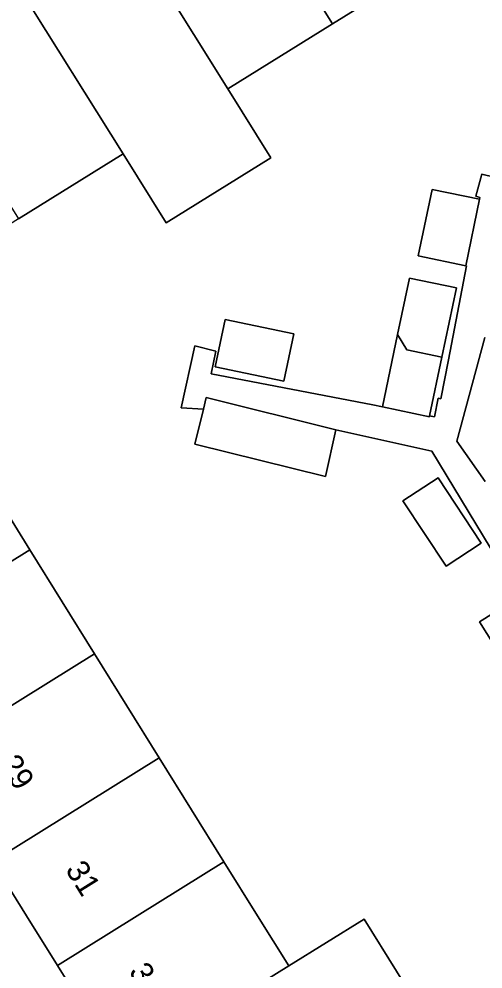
# Model space of a CAD drawing. Extents: x 159279 to 160377, y 384531 to 385888.
# Drawn here: x 159893.25 to 159913.79, y 385247.64 to 385289.73 of the extents above; entities that cross this region are included whole.
import ezdxf

# ---------------------------------------------------------------- set-up
doc = ezdxf.new("R2010")
doc.units = 0
for name, color, linetype in [('IMGEO_Erf', 7, 'Continuous'), ('IMGEO_Pand', 7, 'Continuous'), ('IMGEO_Pand_nummerreeks', 7, 'Continuous'), ('IMGEO_Voetpad_open', 7, 'Continuous')]:
    doc.layers.add(name, color=color, linetype=linetype)

msp = doc.modelspace()

# ---------------------------------------------------------------- linework, layer by layer
at = {"layer": 'IMGEO_Erf'}
for points in [[(159915.251, 385294.567), (159911.752, 385292.392), (159907.119, 385289.513), (159902.486, 385286.633), (159904.388, 385283.582), (159899.755, 385280.702), (159897.853, 385283.753), (159893.22, 385280.874), (159889.693, 385278.666), (159891.35, 385276.002), (159888.676, 385274.341), (159890.859, 385270.829), (159893.725, 385266.219), (159896.59, 385261.61), (159899.455, 385257), (159902.32, 385252.391), (159903.806, 385250), (159905.185, 385247.781), (159908.519, 385249.855), (159911.387, 385245.247)], [(159897.812, 385243.194), (159894.945, 385247.803), (159893.578, 385250), (159892.078, 385252.411), (159889.211, 385257.02), (159886.345, 385261.628), (159884.568, 385264.484), (159884.05, 385264.188), (159882.973, 385265.923), (159880.045, 385270.637), (159881.2, 385271.355), (159882.089, 385271.908), (159881.249, 385273.256), (159880.36, 385272.702), (159878.636, 385275.466), (159876.091, 385279.545), (159884.297, 385284.651), (159883.586, 385285.791), (159888.317, 385288.737), (159890.043, 385289.812), (159890.404, 385289.313), (159893.272, 385291.101)], [(159915.248, 385260.434), (159913.635, 385263.03), (159915.422, 385264.141), (159911.517, 385270.585), (159907.278, 385271.536), (159906.816, 385269.465), (159901.028, 385270.892), (159901.42, 385272.451), (159900.425, 385272.505), (159901.032, 385275.254), (159901.953, 385275.018), (159901.756, 385274.012), (159908.904, 385272.634), (159909.334, 385272.542), (159910.005, 385275.753), (159910.526, 385278.249), (159912.607, 385277.815), (159911.965, 385274.743), (159911.422, 385272.148), (159911.642, 385272.106), (159911.801, 385272.929), (159911.918, 385272.907), (159912.254, 385274.637), (159913.061, 385278.793), (159913.02, 385278.801), (159910.922, 385279.239), (159911.537, 385282.184), (159913.635, 385281.745), (159913.651, 385281.827), (159913.464, 385281.878), (159913.731, 385282.853), (159915.747, 385282.37)], [(159913.863, 385275.615), (159912.632, 385271.024), (159913.879, 385269.247)]]:
    msp.add_lwpolyline(points, dxfattribs=at)
for points in [[(159904.975, 385273.686), (159901.931, 385274.322), (159902.368, 385276.412), (159905.411, 385275.776)], [(159912.154, 385265.487), (159910.244, 385268.38), (159911.799, 385269.407), (159913.709, 385266.513)]]:
    msp.add_lwpolyline(points, close=True, dxfattribs=at)
at = {"layer": 'IMGEO_Pand'}
for points in [[(159906.856, 385300.243), (159905.112, 385299.164), (159905.379, 385298.651), (159902.529, 385296.874), (159907.119, 385289.513), (159911.752, 385292.392)], [(159902.529, 385296.874), (159897.9, 385293.987), (159902.486, 385286.633), (159907.119, 385289.513)], [(159897.9, 385293.987), (159893.272, 385291.101), (159897.853, 385283.753), (159899.755, 385280.702), (159904.388, 385283.582), (159902.486, 385286.633)], [(159893.22, 385280.874), (159897.853, 385283.753), (159893.272, 385291.101), (159890.404, 385289.313), (159890.043, 385289.812), (159888.317, 385288.737)], [(159913.635, 385281.745), (159911.537, 385282.184), (159910.922, 385279.239), (159913.02, 385278.801)], [(159910.526, 385278.249), (159910.005, 385275.753), (159910.412, 385275.067), (159911.965, 385274.743), (159912.607, 385277.815)], [(159904.975, 385273.686), (159905.411, 385275.776), (159902.368, 385276.412), (159901.931, 385274.322)], [(159911.965, 385274.743), (159910.412, 385275.067), (159910.005, 385275.753), (159909.334, 385272.542), (159911.414, 385272.108), (159911.422, 385272.148)], [(159901.42, 385272.451), (159901.028, 385270.892), (159906.816, 385269.465), (159907.278, 385271.536), (159901.536, 385272.959)], [(159893.725, 385266.219), (159890.859, 385270.829), (159882.973, 385265.923), (159884.05, 385264.188), (159884.568, 385264.484), (159886.345, 385261.628)], [(159911.799, 385269.407), (159910.244, 385268.38), (159912.154, 385265.487), (159913.709, 385266.513)], [(159886.345, 385261.628), (159889.211, 385257.02), (159896.59, 385261.61), (159893.725, 385266.219)], [(159915.422, 385264.141), (159913.635, 385263.03), (159915.248, 385260.434), (159917.035, 385261.546)], [(159899.455, 385257), (159896.59, 385261.61), (159889.211, 385257.02), (159892.078, 385252.411)], [(159892.078, 385252.411), (159893.578, 385250), (159894.945, 385247.803), (159898.477, 385250), (159902.32, 385252.391), (159899.455, 385257)], [(159905.185, 385247.781), (159903.806, 385250), (159902.32, 385252.391), (159898.477, 385250), (159894.945, 385247.803), (159897.812, 385243.194)], [(159905.185, 385247.781), (159897.812, 385243.194), (159900.679, 385238.586), (159908.05, 385243.171), (159911.387, 385245.247), (159908.519, 385249.855)]]:
    msp.add_lwpolyline(points, close=True, dxfattribs=at)
at = {"layer": 'IMGEO_Voetpad_open'}
for points in [[(159915.747, 385282.37), (159913.731, 385282.853), (159913.464, 385281.878), (159913.651, 385281.827), (159913.635, 385281.745), (159913.02, 385278.801), (159913.061, 385278.793), (159912.254, 385274.637), (159911.918, 385272.907), (159911.801, 385272.929), (159911.642, 385272.106), (159911.422, 385272.148), (159911.414, 385272.108), (159909.334, 385272.542), (159908.904, 385272.634), (159901.756, 385274.012), (159901.953, 385275.018), (159901.032, 385275.254), (159900.425, 385272.505), (159901.42, 385272.451), (159901.536, 385272.959), (159907.278, 385271.536), (159911.517, 385270.585), (159915.422, 385264.141)], [(159913.879, 385269.247), (159912.632, 385271.024), (159913.863, 385275.615)]]:
    msp.add_lwpolyline(points, dxfattribs=at)

# ---------------------------------------------------------------- texts
at = {"layer": 'IMGEO_Pand_nummerreeks'}
for s, rotation, p in [('29', 301.8834, (159892.347, 385256.748)), ('31', 301.8856, (159895.274, 385252.044)), ('33', 301.8856, (159898.081, 385247.531))]:
    msp.add_text(s, height=1, rotation=rotation, dxfattribs=at).set_placement(p)

doc.saveas('drawing.dxf')
